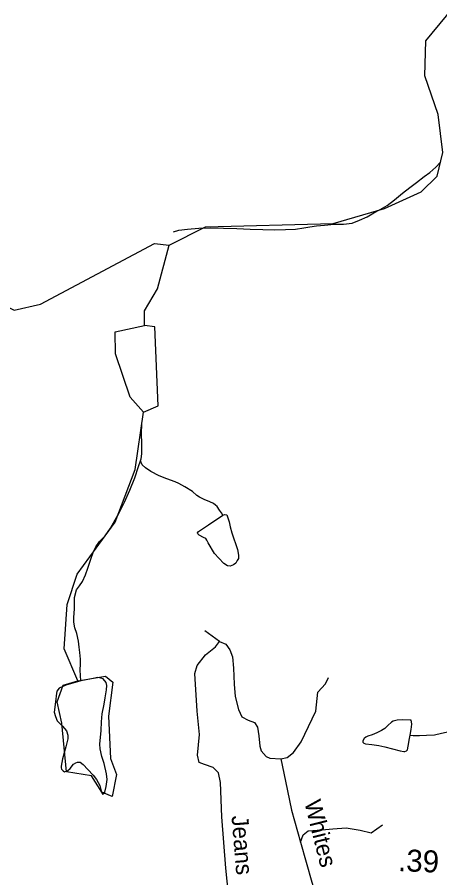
# Model space of a CAD drawing. Extents: x 2126262 to 2293712, y 749403 to 919119.
# Drawn here: x 2180213 to 2182614, y 827381 to 832270 of the extents above; entities that cross this region are included whole.
import ezdxf

# ---------------------------------------------------------------- set-up
doc = ezdxf.new("R2010")
doc.units = 0
for name, color, linetype in [('Exist Hydrographic Misc Water Feature', 7, 'Continuous'), ('Exist Hydrographic Pond Under 1500 Sq Ft', 7, 'Continuous'), ('Exist Road Non-System Type 51', 7, 'Continuous'), ('Exist Road Non-System Type 51 Label', 7, 'Continuous'), ('Exist Road Secondary Mileage Hundredths English Label', 7, 'Continuous')]:
    doc.layers.add(name, color=color, linetype=linetype)

msp = doc.modelspace()

# ---------------------------------------------------------------- linework, layer by layer
at = {"layer": 'Exist Hydrographic Misc Water Feature'}
for points in [[(2181075.5, 830975.8), (2181283.5, 831079.8), (2182008.5, 831097.7), (2182299.5, 831183.5), (2182507.4, 831277.6), (2182598.5, 831367.5), (2182630.5, 831501.4), (2182604.4, 831718.5), (2182528.5, 831936.5), (2182535.5, 832136.5), (2182734.4, 832378.4), (2182815.4, 832721.2), (2182865.4, 832812.1), (2183230.4, 833080.1), (2183470.5, 833324.4)], [(2181100.1, 831050.7), (2181132, 831060.9), (2181179.8, 831067.1), (2181245.8, 831071.5), (2181311.9, 831073.9), (2181385.9, 831072.3), (2181459.9, 831070.8), (2181535.8, 831067.1), (2181607.8, 831063.5), (2181673.8, 831061.9), (2181737.8, 831064.3), (2181793.7, 831066.6), (2181841.5, 831072.9), (2181875.6, 831079.1), (2181913.5, 831085.3), (2181959.6, 831089.6), (2182013.6, 831093.8), (2182067.5, 831094.1), (2182115.3, 831100.4), (2182157.3, 831116.6), (2182201.4, 831136.9), (2182239.1, 831159.1), (2182275, 831177.3), (2182314.8, 831201.5), (2182356.6, 831233.8), (2182402.3, 831270), (2182444.2, 831302.2), (2182482.1, 831330.5), (2182525.8, 831364.7), (2182557.6, 831388.8), (2182591.6, 831419), (2182617.2, 831447.1)], [(2179161.4, 830716.8), (2179444.6, 830819.2), (2179677.5, 830827.5), (2179844.4, 830778.2), (2180195.5, 830606.9), (2180344.5, 830639.9), (2180992.5, 830984), (2181075.5, 830975.8)], [(2180936.5, 830519.4), (2180936.5, 830601.4), (2181010.5, 830727.8), (2181075.5, 830975.8)], [(2180556.6, 828499.9), (2180480.5, 828681.9), (2180496.5, 828934.1), (2180553.5, 829106.8), (2180768.6, 829401), (2180883.4, 829700.4), (2180931.4, 830027.4)], [(2180913.2, 829750), (2180917.3, 829762.1), (2180921, 829790.1), (2180921, 829812.1), (2180920.8, 829850), (2180918.6, 829902), (2180920.4, 829964)], [(2180549.5, 829018.1), (2180567.5, 829040.3), (2180583.3, 829064.3), (2180601.2, 829102.5), (2180614.9, 829140.6), (2180630.5, 829190.6), (2180644.4, 829228.7), (2180660.4, 829260.7), (2180680.1, 829290.9), (2180711.9, 829323.1), (2180743.7, 829367.2), (2180769.3, 829415.3), (2180793.1, 829455.4), (2180822.8, 829515.6), (2180852.3, 829583.7), (2180882.1, 829653.9), (2180901.6, 829718), (2180913.2, 829750)], [(2181381.2, 829440.8), (2181372.8, 829454.7), (2181362.9, 829470.7), (2181348.8, 829490.5), (2181338.7, 829498.5), (2181328.5, 829508.4), (2181306.5, 829516.3), (2181274.5, 829530.1), (2181248.5, 829544), (2181234.4, 829553.9), (2181208.3, 829575.7), (2181166.1, 829601.5), (2181132, 829621.3), (2181110.1, 829631.2), (2181063.8, 829646.9), (2181019.9, 829664.7), (2180971.9, 829690.4), (2180941.5, 829710.2), (2180923.5, 829728.1), (2180913.2, 829750)], [(2181381.2, 829440.8), (2181391, 829444.8), (2181403.1, 829442.9), (2181407, 829432.9), (2181417.3, 829403), (2181423.4, 829375), (2181431.6, 829341), (2181464, 829247.3), (2181470.4, 829213.3), (2181470.4, 829195.4), (2181462.4, 829183.3), (2181454.6, 829169.2), (2181442.5, 829159.2), (2181422.6, 829151.1), (2181408.7, 829153), (2181386.5, 829166.9), (2181358.4, 829196.7), (2181334.4, 829224.5), (2181297.9, 829284.3), (2181289.9, 829300.3), (2181283.8, 829308.2), (2181271.9, 829314.2), (2181247.5, 829328), (2181239.5, 829336), (2181237.6, 829342), (2181243.6, 829348), (2181299.4, 829386.3), (2181381.2, 829440.8)], [(2180574.5, 828500.5), (2180574.5, 828504.5), (2180572.2, 828526.5), (2180570.4, 828564.4), (2180572, 828592.4), (2180571.8, 828622.4), (2180569.6, 828660.4), (2180565.5, 828692.4), (2180561.4, 828726.4), (2180551.1, 828768.3), (2180540.9, 828802.2), (2180534.5, 828834.2), (2180534.5, 828860.1), (2180538.4, 828910.2), (2180537.8, 828974.2), (2180549.5, 829018.1)], [(2180706.1, 827861.4), (2180710, 827867.4), (2180717.8, 827899.5), (2180723.6, 827939.5), (2180719.7, 827971.5), (2180707.2, 828031.3), (2180693, 828071.3), (2180684.8, 828113.2), (2180682.6, 828141.2), (2180690.2, 828217.2), (2180691.8, 828267.2), (2180695.5, 828313.2), (2180707.4, 828367.3), (2180713.1, 828403.3), (2180720.9, 828449.3), (2180722.5, 828473.4), (2180718.7, 828491.3), (2180700.6, 828511.1), (2180688.3, 828515.1), (2180670.3, 828519), (2180644.6, 828512.8), (2180574.5, 828500.5)], [(2180574.5, 828500.5), (2180488.8, 828476), (2180450.9, 828457.8), (2180438.8, 828441.7), (2180435.1, 828415.7), (2180433, 828395.7), (2180423.6, 828321.6), (2180429.7, 828297.7), (2180439.8, 828273.8), (2180470.1, 828242), (2180492.1, 828216.1), (2180500.3, 828192.1), (2180500.5, 828170.1), (2180488.8, 828126.1), (2180471.2, 828058), (2180463.4, 828015.9), (2180463.4, 828006), (2180465.4, 827998), (2180473.6, 827988), (2180481.6, 827984.1), (2180499.7, 827990.2), (2180513.4, 828002.3), (2180533.3, 828026.4), (2180545.4, 828034.5), (2180555, 828038.5), (2180571, 828038.6), (2180587.4, 828024.7), (2180613.3, 827996.8), (2180643.6, 827965), (2180663.9, 827939.2), (2180681.7, 827905.3), (2180690.2, 827875.3), (2180698.1, 827857.3), (2180706.1, 827861.4)], [(2182445.8, 828191.2), (2182461.8, 828189.2), (2182497.9, 828189.4), (2182537.9, 828191.7), (2182583.6, 828193.9), (2182623.6, 828202.2), (2182667.7, 828212.3), (2182693.5, 828222.5), (2182717.3, 828234.7), (2182759.3, 828262.9), (2182793.2, 828289), (2182838.9, 828329.3), (2182858.8, 828351.4), (2182872.5, 828369.5), (2182894.3, 828411.6)], [(2182445.8, 828191.2), (2182451.5, 828223.2), (2182455.2, 828253.2), (2182453.4, 828267.2), (2182451.3, 828277.2), (2182445.4, 828277.1), (2182403.4, 828278.9), (2182371.4, 828276.7), (2182349.2, 828270.5), (2182339.4, 828264.5), (2182319.5, 828246.4), (2182301.7, 828230.3), (2182283.6, 828218.2), (2182255.9, 828204), (2182229.9, 828193.9), (2182205.9, 828185.8), (2182193.8, 828179.7), (2182183.8, 828171.7), (2182176.2, 828159.6), (2182176.2, 828151.6), (2182182.1, 828145.6), (2182192.2, 828141.7), (2182228, 828137.9), (2182268, 828132.2), (2182302.1, 828124.4), (2182388.4, 828102.8), (2182410.3, 828099), (2182416.3, 828099), (2182424.3, 828103), (2182430.4, 828109.1), (2182434.1, 828129.1), (2182441.9, 828173.1), (2182445.8, 828191.2)]]:
    msp.add_lwpolyline(points, dxfattribs=at)
at = {"layer": 'Exist Hydrographic Pond Under 1500 Sq Ft'}
for points in [[(2180771.4, 830358.8), (2180770.4, 830483.5), (2180936.5, 830519.4)], [(2180931.4, 830027.4), (2181014.4, 830061.8), (2180995.6, 830511.6), (2180936.5, 830519.4)], [(2180931.4, 830027.4), (2180855.5, 830111), (2180771.4, 830358.8)], [(2180556.6, 828499.9), (2180714.4, 828526.1), (2180756.5, 828492.4), (2180732.5, 828299.4), (2180742.5, 828059.8), (2180776.6, 827967.2), (2180751.6, 827843), (2180693.5, 827867.2), (2180634.5, 827960.3), (2180493.4, 827982.9), (2180466.5, 828259), (2180440.5, 828380.9), (2180473.5, 828475.3), (2180556.6, 828499.9)]]:
    msp.add_lwpolyline(points, dxfattribs=at)
at = {"layer": 'Exist Road Non-System Type 51'}
msp.add_line((2181362.9, 828724.4), (2181279.2, 828784.5), dxfattribs=at)
for points in [[(2181480.2, 826393.8), (2181477.4, 826521.4), (2181460.6, 826766), (2181455, 826859.5), (2181450.9, 826915.4), (2181428.5, 826988), (2181431.3, 827122), (2181399.2, 827435.3), (2181375.5, 827727.7), (2181367.1, 827923.2), (2181356, 827976.7), (2181326.7, 828007.5), (2181277.8, 828025.6), (2181247.1, 828036.8), (2181237.4, 828078.7), (2181248.5, 828194.6), (2181236, 828328.6), (2181222, 828541.5), (2181234.6, 828587.6), (2181283.4, 828647.6), (2181339.2, 828693.7), (2181362.9, 828724.4)], [(2181362.9, 828724.4), (2181399.2, 828707.7), (2181421.5, 828676.9), (2181435.5, 828636.5), (2181441.1, 828572.2), (2181446.6, 828481.5), (2181452.2, 828411.6), (2181470.3, 828338.2), (2181489.9, 828296.3), (2181524.7, 828276.7), (2181561, 828264.2), (2181577.7, 828237.6), (2181586.1, 828187.4), (2181591.7, 828128.7), (2181598.6, 828102.7), (2181627.9, 828070.6), (2181647.4, 828060.8), (2181710.2, 828058)], [(2181710.2, 828058), (2181746.5, 828065), (2181782.8, 828092.9), (2181826, 828153), (2181909.5, 828327), (2181920.7, 828435.9), (2181965.3, 828483.4), (2181982, 828519.7)], [(2181710.2, 828058), (2181737.2, 827931.1), (2181772.1, 827766.4), (2181823.5, 827582.8)], [(2181823.5, 827582.8), (2181837.5, 827626.1), (2181866.8, 827648.4), (2181943.5, 827654), (2182006.3, 827659.6), (2182081.6, 827665.2), (2182162.5, 827651.2), (2182224.6, 827636.5), (2182288.8, 827682.6)], [(2181823.5, 827582.8), (2181887, 827355.9), (2181922.6, 827236.5), (2181972.8, 827001.9), (2181999.3, 826858.1), (2182008.4, 826787.6), (2182011.2, 826583.7)]]:
    msp.add_lwpolyline(points, dxfattribs=at)

# ---------------------------------------------------------------- texts
at = {"layer": 'Exist Road Non-System Type 51 Label'}
for s, rotation, p in [('Whites', 284.0952, (2181843.8, 827810.4)), ('Jeans', 274.7599, (2181430.4, 827732.2))]:
    msp.add_text(s, height=95, rotation=rotation, dxfattribs=at).set_placement(p)
at = {"layer": 'Exist Road Secondary Mileage Hundredths English Label'}
msp.add_text('.39', height=125, rotation=357.6714, dxfattribs=at).set_placement((2182375.3, 827419.7))

doc.saveas('drawing.dxf')
